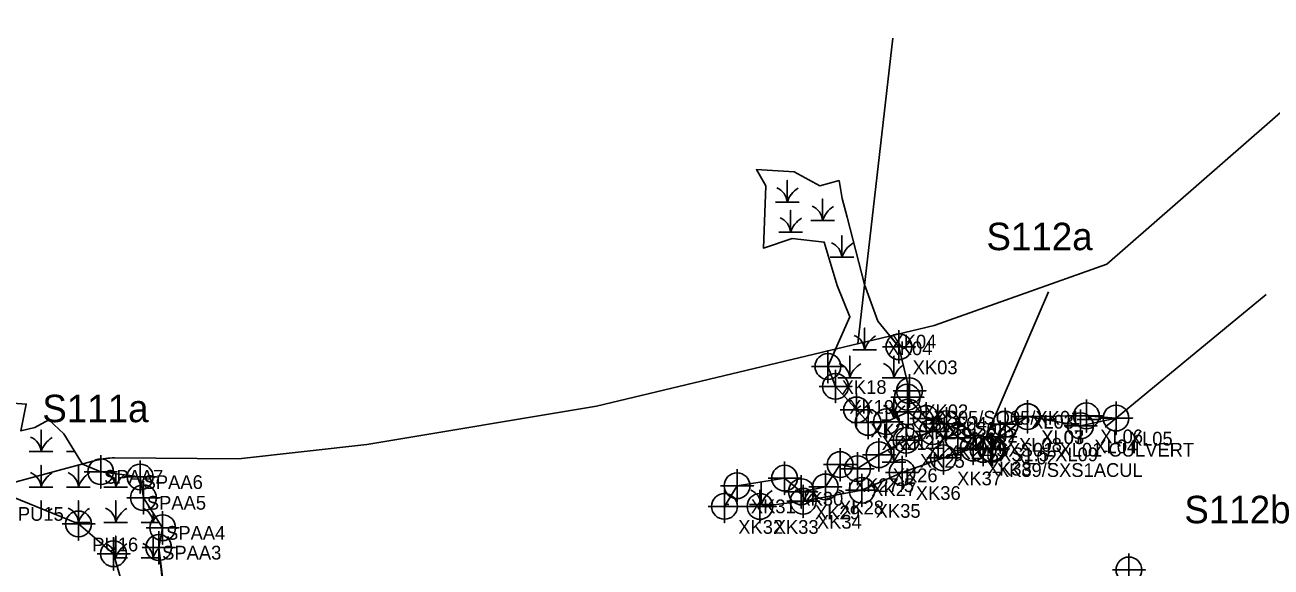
# Model space of a CAD drawing. Extents: x 1253697 to 1278588, y 912189 to 981699.
# Drawn here: x 1262385 to 1263292, y 961620 to 962015 of the extents above; entities that cross this region are included whole.
import ezdxf

# ---------------------------------------------------------------- set-up
doc = ezdxf.new("R2010")
doc.units = 0
for name, color, linetype in [('Default', 7, 'Continuous'), ('Exist Environmental Wetland Boundary', 7, 'Continuous'), ('Exist Environmental Wetland Boundary Cogo Comment', 7, 'Continuous'), ('Exist Environmental Wetland Boundary Cogo Point CELL', 7, 'Continuous'), ('Exist Hydro Jurisdictional Stream or Body of Water Mitigable', 7, 'Continuous'), ('Exist Hydro Jurisdictional Stream or Body of Water Mitigable Cogo Comment', 7, 'Continuous'), ('Exist Hydro Jurisdictional Stream or Body of Water Mitigable Cogo Number', 7, 'Continuous'), ('Exist Hydro Jurisdictional Stream or Body of Water Mitigable Cogo Point CELL', 7, 'Continuous'), ('Exist Hydro Swamp or Marsh', 7, 'Continuous')]:
    doc.layers.add(name, color=color, linetype=linetype)

msp = doc.modelspace()

# ---------------------------------------------------------------- linework, layer by layer
at = {"layer": 'Default'}
for p, q in [((1262991.17, 961782.74), (1263016.8, 962005.06)), ((1263079.96, 961703.59), (1263130.06, 961820.47)), ((1263171.46, 961721.79), (1263288.59, 961818.5))]:
    msp.add_line(p, q, dxfattribs=at)
for points in [[(1263679.97, 962283.96), (1263172.54, 961840.43), (1263046.76, 961795.84), (1262800.84, 961737.11), (1262633.62, 961709.12), (1262540.11, 961698.62), (1262449.95, 961699.3)], [(1263679.97, 962283.96), (1263172.54, 961840.43), (1263046.76, 961795.84), (1262800.84, 961737.11), (1262633.62, 961709.12), (1262540.11, 961698.62), (1262449.95, 961699.3)], [(1262436.68, 961697.61), (1262371.93, 961680.31), (1262341.17, 961675.56), (1262253.75, 961668.58), (1262120.69, 961665.24), (1261973.17, 961661.97)], [(1262436.68, 961697.61), (1262371.93, 961680.31), (1262341.17, 961675.56), (1262253.75, 961668.58), (1262120.69, 961665.24), (1261973.17, 961661.97)]]:
    msp.add_lwpolyline(points, dxfattribs=at)
msp.add_arc((1262449.58, 961649.3), 50, 89.57238, 104.95224, dxfattribs=at)
msp.add_arc((1262449.58, 961649.3), 50, 89.57238, 104.95224, dxfattribs=at)
at = {"layer": 'Exist Environmental Wetland Boundary'}
for p, q in [((1262414.99, 961703.93), (1262420.99, 961703.93)), ((1262469.4, 961678.15), (1262469.72, 961678.15))]:
    msp.add_line(p, q, dxfattribs=at)
for points in [[(1262969.48, 961765.95), (1262985.55, 961802.07), (1262976.11, 961825.01), (1262966.86, 961856.64), (1262943.43, 961859.12), (1262922.54, 961852.22), (1262924.35, 961897.51), (1262917.39, 961909.44), (1262944.97, 961907.86), (1262963.48, 961897.7), (1262977.58, 961901.35), (1262979.76, 961888.41), (1262983.46, 961874.73), (1262996.21, 961825.81), (1263005.74, 961799.07), (1263021.2, 961780.34)], [(1263014.72, 961788.19), (1263021.2, 961780.34), (1263028.91, 961748.31), (1263027.35, 961743.59)], [(1263082.49, 961705.51), (1263075.67, 961706.71), (1263053.57, 961699.38), (1263023.47, 961688.74), (1262994.27, 961675.73), (1262951.45, 961667.8), (1262919.98, 961664.02), (1262894.17, 961664.05), (1262903.34, 961679.05), (1262937.93, 961684.63), (1262950.11, 961674.7), (1262967.61, 961678.22), (1262978.33, 961694.47), (1262991.07, 961691.56), (1263006.67, 961701.66), (1263026.45, 961712.17), (1263045.65, 961718.53), (1263027.97, 961732.82), (1263012.12, 961725.75), (1262998.71, 961725.2), (1262974.99, 961751.48), (1262969.48, 961765.95), (1262975.17, 961778.74)], [(1262369.5, 961673.53), (1262423.68, 961651.26), (1262449.18, 961629.49), (1262459, 961595.22), (1262485.78, 961604.58), (1262482.08, 961634.06), (1262484.96, 961648.48), (1262470.94, 961670.38), (1262468.57, 961685.47), (1262439.82, 961689.3), (1262426.54, 961694.82), (1262413.05, 961716.97), (1262402.02, 961727.04), (1262391.86, 961721.61), (1262381.73, 961718.98), (1262385.63, 961738.52), (1262356.12, 961740.68)], [(1263089.31, 961705.62), (1263088.1, 961705.86), (1263098.64, 961723.87), (1263114.76, 961729.48), (1263157.74, 961730.01), (1263179.33, 961728.36), (1263153.5, 961722.7), (1263114.94, 961729.41), (1263095.01, 961714.65), (1263089.2, 961705.58)], [(1262387.79, 961703.93), (1262396.39, 961703.93), (1262396.39, 961719.71), (1262396.39, 961703.93), (1262404.99, 961703.93)], [(1262387.79, 961678.15), (1262396.39, 961678.15), (1262396.39, 961693.93), (1262396.39, 961678.15), (1262404.99, 961678.15)], [(1262414.99, 961678.15), (1262423.59, 961678.15), (1262423.59, 961693.93), (1262423.59, 961678.15), (1262432.2, 961678.15)], [(1262442.2, 961678.15), (1262450.8, 961678.15), (1262450.8, 961687.84)], [(1262450.8, 961687.84), (1262450.8, 961678.15), (1262459.4, 961678.15)], [(1262396.39, 961662.48), (1262396.39, 961668.15), (1262396.39, 961662.48)], [(1262421, 961652.37), (1262423.59, 961652.37), (1262423.59, 961668.15), (1262423.59, 961652.37), (1262432.2, 961652.37)], [(1262442.2, 961652.37), (1262450.8, 961652.37), (1262450.8, 961668.15), (1262450.8, 961652.37), (1262459.4, 961652.37)], [(1262469.4, 961652.37), (1262478, 961652.37), (1262478, 961659.35)], [(1262478, 961659.35), (1262478, 961652.37), (1262482.48, 961652.37)], [(1262450.01, 961626.59), (1262450.8, 961626.59), (1262450.8, 961642.37), (1262450.8, 961626.59), (1262459.4, 961626.59)], [(1262469.4, 961626.59), (1262478, 961626.59), (1262478, 961642.37), (1262478, 961626.59), (1262483.02, 961626.59)]]:
    msp.add_lwpolyline(points, dxfattribs=at)
for centre, radius, start, end in [((1262384.12, 961703.04), 12.3, 4.14034, 67.53497), ((1262414.63, 961697.87), 19.22, 122.12745, 161.62219), ((1262384.12, 961677.26), 12.3, 4.14034, 67.53497), ((1262414.63, 961672.09), 19.22, 122.12745, 161.62219), ((1262411.33, 961677.26), 12.3, 4.14034, 67.53497), ((1262441.84, 961672.09), 19.22, 122.12745, 161.62219), ((1262438.53, 961677.26), 12.3, 4.14034, 67.53497), ((1262469.04, 961672.09), 19.22, 129.03622, 161.62219), ((1262414.63, 961646.31), 19.22, 122.12745, 132.98412), ((1262411.33, 961651.48), 12.3, 4.14034, 67.53497), ((1262441.84, 961646.31), 19.22, 122.12745, 161.62219), ((1262438.53, 961651.48), 12.3, 4.14034, 67.53497), ((1262469.04, 961646.31), 19.22, 122.12745, 161.62219), ((1262465.73, 961651.48), 12.3, 4.14034, 67.53497), ((1262496.24, 961646.31), 19.22, 148.3001, 161.62219), ((1262438.53, 961625.7), 12.3, 4.14034, 67.53497), ((1262465.73, 961625.7), 12.3, 4.14034, 67.53497), ((1262469.04, 961620.53), 19.22, 122.12745, 161.62219), ((1262496.24, 961620.53), 19.22, 137.21117, 161.62219)]:
    msp.add_arc(centre, radius, start, end, dxfattribs=at)
at = {"layer": 'Exist Environmental Wetland Boundary Cogo Point CELL'}
for points in [[(1263021.2, 961792.34), (1263021.2, 961768.34), (1263021.2, 961780.34), (1263033.2, 961780.34), (1263009.2, 961780.34)], [(1262969.48, 961777.95), (1262969.48, 961753.95), (1262969.48, 961765.95), (1262981.48, 961765.95), (1262957.48, 961765.95)], [(1262974.99, 961763.48), (1262974.99, 961739.48), (1262974.99, 961751.48), (1262986.99, 961751.48), (1262962.99, 961751.48)], [(1263027.35, 961755.59), (1263027.35, 961731.59), (1263027.35, 961743.59), (1263039.35, 961743.59), (1263015.35, 961743.59)], [(1263028.91, 961760.31), (1263028.91, 961736.31), (1263028.91, 961748.31), (1263040.91, 961748.31), (1263016.91, 961748.31)], [(1262990.36, 961746.31), (1262990.36, 961722.31), (1262990.36, 961734.31), (1263002.36, 961734.31), (1262978.36, 961734.31)], [(1262998.71, 961737.2), (1262998.71, 961713.2), (1262998.71, 961725.2), (1263010.71, 961725.2), (1262986.71, 961725.2)], [(1263012.12, 961737.75), (1263012.12, 961713.75), (1263012.12, 961725.75), (1263024.12, 961725.75), (1263000.12, 961725.75)], [(1263027.97, 961744.82), (1263027.97, 961720.82), (1263027.97, 961732.82), (1263039.97, 961732.82), (1263015.97, 961732.82)], [(1263114.76, 961741.48), (1263114.76, 961717.48), (1263114.76, 961729.48), (1263126.76, 961729.48), (1263102.76, 961729.48)], [(1263114.94, 961741.41), (1263114.94, 961717.41), (1263114.94, 961729.41), (1263126.94, 961729.41), (1263102.94, 961729.41)], [(1263157.74, 961742.01), (1263157.74, 961718.01), (1263157.74, 961730.01), (1263169.74, 961730.01), (1263145.74, 961730.01)], [(1263179.33, 961740.36), (1263179.33, 961716.36), (1263179.33, 961728.36), (1263191.33, 961728.36), (1263167.33, 961728.36)], [(1263045.65, 961730.53), (1263045.65, 961706.53), (1263045.65, 961718.53), (1263057.65, 961718.53), (1263033.65, 961718.53)], [(1263098.64, 961735.87), (1263098.64, 961711.87), (1263098.64, 961723.87), (1263110.64, 961723.87), (1263086.64, 961723.87)], [(1263153.5, 961734.7), (1263153.5, 961710.7), (1263153.5, 961722.7), (1263165.5, 961722.7), (1263141.5, 961722.7)], [(1263026.45, 961724.17), (1263026.45, 961700.17), (1263026.45, 961712.17), (1263038.45, 961712.17), (1263014.45, 961712.17)], [(1263095.01, 961726.65), (1263095.01, 961702.65), (1263095.01, 961714.65), (1263107.01, 961714.65), (1263083.01, 961714.65)], [(1263006.67, 961713.66), (1263006.67, 961689.66), (1263006.67, 961701.66), (1263018.67, 961701.66), (1262994.67, 961701.66)], [(1263053.57, 961711.38), (1263053.57, 961687.38), (1263053.57, 961699.38), (1263065.57, 961699.38), (1263041.57, 961699.38)], [(1263075.2, 961718.52), (1263075.2, 961694.52), (1263075.2, 961706.52), (1263087.2, 961706.52), (1263063.2, 961706.52)], [(1263082.49, 961717.51), (1263082.49, 961693.51), (1263082.49, 961705.51), (1263094.49, 961705.51), (1263070.49, 961705.51)], [(1262978.33, 961706.47), (1262978.33, 961682.47), (1262978.33, 961694.47), (1262990.33, 961694.47), (1262966.33, 961694.47)], [(1262991.02, 961703.49), (1262991.02, 961679.49), (1262991.02, 961691.49), (1263003.02, 961691.49), (1262979.02, 961691.49)], [(1263023.47, 961700.74), (1263023.47, 961676.74), (1263023.47, 961688.74), (1263035.47, 961688.74), (1263011.47, 961688.74)], [(1262937.93, 961696.63), (1262937.93, 961672.63), (1262937.93, 961684.63), (1262949.93, 961684.63), (1262925.93, 961684.63)], [(1262903.34, 961691.05), (1262903.34, 961667.05), (1262903.34, 961679.05), (1262915.34, 961679.05), (1262891.34, 961679.05)], [(1262950.11, 961686.7), (1262950.11, 961662.7), (1262950.11, 961674.7), (1262962.11, 961674.7), (1262938.11, 961674.7)], [(1262967.61, 961690.22), (1262967.61, 961666.22), (1262967.61, 961678.22), (1262979.61, 961678.22), (1262955.61, 961678.22)], [(1262994.27, 961687.73), (1262994.27, 961663.73), (1262994.27, 961675.73), (1263006.27, 961675.73), (1262982.27, 961675.73)], [(1262894.17, 961676.05), (1262894.17, 961652.05), (1262894.17, 961664.05), (1262906.17, 961664.05), (1262882.17, 961664.05)], [(1262919.98, 961676.02), (1262919.98, 961652.02), (1262919.98, 961664.02), (1262931.98, 961664.02), (1262907.98, 961664.02)], [(1262951.45, 961679.8), (1262951.45, 961655.8), (1262951.45, 961667.8), (1262963.45, 961667.8), (1262939.45, 961667.8)], [(1262423.68, 961663.26), (1262423.68, 961639.26), (1262423.68, 961651.26), (1262435.68, 961651.26), (1262411.68, 961651.26)], [(1262449.18, 961641.49), (1262449.18, 961617.49), (1262449.18, 961629.49), (1262461.18, 961629.49), (1262437.18, 961629.49)]]:
    msp.add_lwpolyline(points, dxfattribs=at)
for centre in [(1263021.2, 961780.34), (1262969.48, 961765.95), (1262974.99, 961751.48), (1263028.91, 961748.31), (1263027.35, 961743.59), (1262990.36, 961734.31), (1263027.97, 961732.82), (1263114.76, 961729.48), (1263114.94, 961729.41), (1263157.74, 961730.01), (1263179.33, 961728.36), (1262998.71, 961725.2), (1263012.12, 961725.75), (1263045.65, 961718.53), (1263098.64, 961723.87), (1263153.5, 961722.7), (1263026.45, 961712.17), (1263095.01, 961714.65), (1263006.67, 961701.66), (1263075.2, 961706.52), (1263082.49, 961705.51), (1262978.33, 961694.47), (1262991.02, 961691.49), (1263053.57, 961699.38), (1262937.93, 961684.63), (1263023.47, 961688.74), (1262903.34, 961679.05), (1262950.11, 961674.7), (1262967.61, 961678.22), (1262994.27, 961675.73), (1262894.17, 961664.05), (1262919.98, 961664.02), (1262951.45, 961667.8), (1262423.68, 961651.26), (1262449.18, 961629.49)]:
    msp.add_circle(centre, 9.38, dxfattribs=at)
at = {"layer": 'Exist Hydro Jurisdictional Stream or Body of Water Mitigable'}
for points in [[(1262493.03, 961594.77), (1262485.44, 961604.19), (1262482.08, 961634.06), (1262484.96, 961648.48), (1262470.94, 961670.38), (1262468.57, 961685.47), (1262439.82, 961689.3), (1262426.54, 961694.82), (1262413.05, 961716.97), (1262402.02, 961727.04), (1262391.86, 961721.61), (1262381.73, 961718.98), (1262385.63, 961738.52), (1262356.12, 961740.68)], [(1263027.35, 961743.59), (1263041.02, 961728.02), (1263055.82, 961724.24), (1263064.15, 961714.05), (1263082.49, 961705.51), (1263088.1, 961705.86)]]:
    msp.add_lwpolyline(points, dxfattribs=at)
at = {"layer": 'Exist Hydro Jurisdictional Stream or Body of Water Mitigable Cogo Point CELL'}
for points in [[(1263041.02, 961740.02), (1263041.02, 961716.02), (1263041.02, 961728.02), (1263053.02, 961728.02), (1263029.02, 961728.02)], [(1263055.82, 961736.24), (1263055.82, 961712.24), (1263055.82, 961724.24), (1263067.82, 961724.24), (1263043.82, 961724.24)], [(1263064.15, 961726.05), (1263064.15, 961702.05), (1263064.15, 961714.05), (1263076.15, 961714.05), (1263052.15, 961714.05)], [(1263088.1, 961717.86), (1263088.1, 961693.86), (1263088.1, 961705.86), (1263100.1, 961705.86), (1263076.1, 961705.86)], [(1263089.31, 961717.62), (1263089.31, 961693.62), (1263089.31, 961705.62), (1263101.31, 961705.62), (1263077.31, 961705.62)], [(1262439.82, 961701.3), (1262439.82, 961677.3), (1262439.82, 961689.3), (1262451.82, 961689.3), (1262427.82, 961689.3)], [(1262468.57, 961697.47), (1262468.57, 961673.47), (1262468.57, 961685.47), (1262480.57, 961685.47), (1262456.57, 961685.47)], [(1262470.94, 961682.38), (1262470.94, 961658.38), (1262470.94, 961670.38), (1262482.94, 961670.38), (1262458.94, 961670.38)], [(1262484.96, 961660.48), (1262484.96, 961636.48), (1262484.96, 961648.48), (1262496.96, 961648.48), (1262472.96, 961648.48)], [(1262482.08, 961646.06), (1262482.08, 961622.06), (1262482.08, 961634.06), (1262494.08, 961634.06), (1262470.08, 961634.06)], [(1263188.71, 961629.73), (1263188.71, 961605.73), (1263188.71, 961617.73), (1263200.71, 961617.73), (1263176.71, 961617.73)]]:
    msp.add_lwpolyline(points, dxfattribs=at)
for centre in [(1263041.02, 961728.02), (1263055.82, 961724.24), (1263064.15, 961714.05), (1263088.1, 961705.86), (1263089.31, 961705.62), (1262439.82, 961689.3), (1262468.57, 961685.47), (1262470.94, 961670.38), (1262484.96, 961648.48), (1262482.08, 961634.06), (1263188.71, 961617.73)]:
    msp.add_circle(centre, 9.38, dxfattribs=at)
at = {"layer": 'Exist Hydro Swamp or Marsh'}
for p, q in [((1262939.81, 961892.86), (1262939.81, 961892.86)), ((1262965.55, 961879.45), (1262965.55, 961879.45)), ((1262942.28, 961870.99), (1262942.28, 961870.99)), ((1262979.66, 961852.65), (1262979.66, 961852.65)), ((1262996.23, 961785.29), (1262996.23, 961785.29)), ((1263008.94, 961726.96), (1263014.85, 961726.96)), ((1263041.14, 961726.96), (1263045.17, 961726.96)), ((1263041.14, 961696.18), (1263044.53, 961696.18)), ((1262953.13, 961668.11), (1262953.13, 961675.31)), ((1262953.13, 961675.31), (1262953.13, 961668.11)), ((1262894.99, 961665.4), (1262897.33, 961665.4))]:
    msp.add_line(p, q, dxfattribs=at)
for points in [[(1262931.21, 961885.72), (1262939.82, 961885.72), (1262939.82, 961901.5), (1262939.82, 961885.72), (1262948.42, 961885.72)], [(1262956.95, 961872.32), (1262965.55, 961872.32), (1262965.55, 961888.1), (1262965.55, 961872.32), (1262974.16, 961872.32)], [(1262933.68, 961863.86), (1262942.28, 961863.86), (1262942.28, 961879.64), (1262942.28, 961863.86), (1262950.89, 961863.86)], [(1262971.06, 961845.52), (1262979.66, 961845.52), (1262979.66, 961861.3), (1262979.66, 961845.52), (1262988.26, 961845.52)], [(1262987.63, 961778.16), (1262996.23, 961778.16), (1262996.23, 961793.94), (1262996.23, 961778.16), (1263004.83, 961778.16)], [(1262976.74, 961757.75), (1262985.34, 961757.75), (1262985.34, 961773.53), (1262985.34, 961757.75), (1262993.94, 961757.75)], [(1263008.94, 961757.75), (1263017.54, 961757.75), (1263017.54, 961773.53), (1263017.54, 961757.75), (1263026.14, 961757.75)], [(1262985.34, 961740.01), (1262985.34, 961742.75), (1262985.34, 961740.01)], [(1263017.54, 961728.17), (1263017.54, 961742.75), (1263017.54, 961728.17)], [(1263126.64, 961727.37), (1263127.33, 961727.37), (1263127.33, 961729.63)], [(1263127.33, 961729.63), (1263127.33, 961727.37), (1263135.93, 961727.37)], [(1263150.93, 961727.37), (1263159.53, 961727.37), (1263159.53, 961729.87)], [(1263159.53, 961729.87), (1263159.53, 961727.37), (1263168.13, 961727.37)], [(1263049.74, 961698.03), (1263049.74, 961711.96), (1263049.74, 961698.03)], [(1263008.94, 961696.18), (1263017.54, 961696.18), (1263017.54, 961707.43)], [(1263017.54, 961707.43), (1263017.54, 961696.18), (1263026.14, 961696.18)], [(1262912.33, 961665.4), (1262920.93, 961665.4), (1262920.93, 961681.18), (1262920.93, 961665.4), (1262929.53, 961665.4)], [(1262985.34, 961674.08), (1262985.34, 961681.18), (1262985.34, 961674.08)]]:
    msp.add_lwpolyline(points, dxfattribs=at)
for centre, radius, start, end in [((1262927.55, 961884.84), 12.3, 4.14034, 67.53497), ((1262958.06, 961879.66), 19.22, 122.12745, 161.62219), ((1262953.29, 961871.43), 12.3, 4.14034, 67.53497), ((1262983.8, 961866.26), 19.22, 122.12745, 161.62219), ((1262930.02, 961862.97), 12.3, 4.14034, 67.53497), ((1262960.53, 961857.8), 19.22, 122.12745, 161.62219), ((1262967.39, 961844.63), 12.3, 4.14034, 67.53497), ((1262997.9, 961839.46), 19.22, 122.12745, 161.62219), ((1262983.96, 961777.27), 12.3, 4.14034, 67.53497), ((1263014.47, 961772.1), 19.22, 122.12745, 161.62219), ((1262973.07, 961756.86), 12.3, 4.14034, 67.53497), ((1263003.58, 961751.68), 19.22, 122.12745, 161.62219), ((1263005.27, 961756.86), 12.3, 4.14034, 67.53497), ((1263035.78, 961751.68), 19.22, 126.39912, 161.62219), ((1263003.58, 961720.9), 19.22, 122.12745, 134.27692), ((1263005.27, 961726.08), 12.3, 9.48935, 67.53497), ((1263035.78, 961720.9), 19.22, 122.12745, 157.02285), ((1263115.06, 961726.48), 12.3, 4.14034, 14.81883), ((1263145.57, 961721.31), 19.22, 154.30638, 161.62219), ((1263147.27, 961726.48), 12.3, 4.14034, 16.16661), ((1263177.77, 961721.31), 19.22, 153.8029, 161.62219), ((1263005.27, 961695.3), 12.3, 4.14034, 51.77947), ((1263035.78, 961690.12), 19.22, 122.12745, 161.62219), ((1263037.48, 961695.3), 12.3, 12.39695, 67.53497), ((1263067.99, 961690.12), 19.22, 122.12745, 154.72689), ((1263069.68, 961695.3), 12.3, 65.03104, 67.53497), ((1263082.86, 961695.7), 12.3, 57.31325, 62.48569), ((1262908.66, 961664.52), 12.3, 4.14034, 67.53497), ((1262939.17, 961659.34), 19.22, 122.12745, 161.62219), ((1262940.87, 961664.52), 12.3, 16.58474, 67.53497), ((1262971.38, 961659.34), 19.22, 122.12745, 152.06645), ((1262973.07, 961664.52), 12.3, 46.13328, 67.53497), ((1263003.58, 961659.34), 19.22, 122.12745, 122.61979)]:
    msp.add_arc(centre, radius, start, end, dxfattribs=at)

# ---------------------------------------------------------------- texts
at = {"layer": 'Exist Environmental Wetland Boundary Cogo Comment'}
for s, p in [('XK04', (1263012.85, 961774.22)), ('XK04', (1263015.74, 961779.07)), ('XK03', (1263031.2, 961760.34)), ('XK18', (1262979.48, 961745.95)), ('XK19', (1262984.99, 961731.48)), ('XK02', (1263038.91, 961728.31)), ('SXS05/SO05/XK01', (1263037.35, 961723.59)), ('XK20', (1263000.36, 961714.31)), ('XK23', (1263037.97, 961712.82)), ('XL07', (1263124.76, 961709.48)), ('XL03', (1263124.94, 961709.41)), ('XL06', (1263167.74, 961710.01)), ('XK21', (1263008.71, 961705.2)), ('XK22', (1263022.12, 961705.75)), ('XL08', (1263108.64, 961703.87)), ('XL04', (1263163.5, 961702.7)), ('XL05', (1263189.33, 961708.36)), ('XK25', (1263036.45, 961692.17)), ('XK24', (1263055.65, 961698.53)), ('XL02', (1263105.01, 961694.65)), ('XK26', (1263016.67, 961681.66)), ('XK38', (1263085.2, 961686.52)), ('XK39/SXS1ACUL', (1263092.49, 961685.51)), ('XK27.5', (1262988.33, 961674.47)), ('XK37', (1263063.57, 961679.38)), ('XK30', (1262947.93, 961664.63)), ('XK27', (1263001.02, 961671.49)), ('XK36', (1263033.47, 961668.74)), ('XK31', (1262913.34, 961659.05)), ('XK29', (1262960.11, 961654.7)), ('XK28', (1262977.61, 961658.22)), ('XK35', (1263004.27, 961655.73)), ('PU15', (1262379.5, 961653.53)), ('XK34', (1262961.45, 961647.8)), ('XK32', (1262904.17, 961644.05)), ('XK33', (1262929.98, 961644.02)), ('PU16', (1262433.68, 961631.26))]:
    msp.add_text(s, height=10, dxfattribs=at).set_placement(p)
at = {"layer": 'Exist Hydro Jurisdictional Stream or Body of Water Mitigable Cogo Comment'}
for s, p in [('SKS04', (1263043.52, 961719.27)), ('XL03', (1263117.44, 961720.66)), ('SKS03', (1263058.32, 961715.49)), ('SKS02', (1263065.94, 961710.56)), ('XK38', (1263066.68, 961704.33)), ('SXS01-XL01-CULVERT', (1263092.01, 961700.3)), ('SXS1.5-XL09', (1263085.14, 961696.9)), ('SPAA7', (1262442.32, 961680.55)), ('SPAA6', (1262471.07, 961676.72)), ('SPAA5', (1262473.44, 961661.63)), ('SPAA4', (1262487.46, 961639.73)), ('SPAA3', (1262484.58, 961625.31))]:
    msp.add_text(s, height=10, dxfattribs=at).set_placement(p)
at = {"layer": 'Exist Hydro Jurisdictional Stream or Body of Water Mitigable Cogo Number'}
for s, p in [('S112a', (1263084.94, 961850.71)), ('S111a', (1262397.33, 961725.39)), ('S112b', (1263229.09, 961651.74))]:
    msp.add_text(s, height=20, dxfattribs=at).set_placement(p)

doc.saveas('drawing.dxf')
